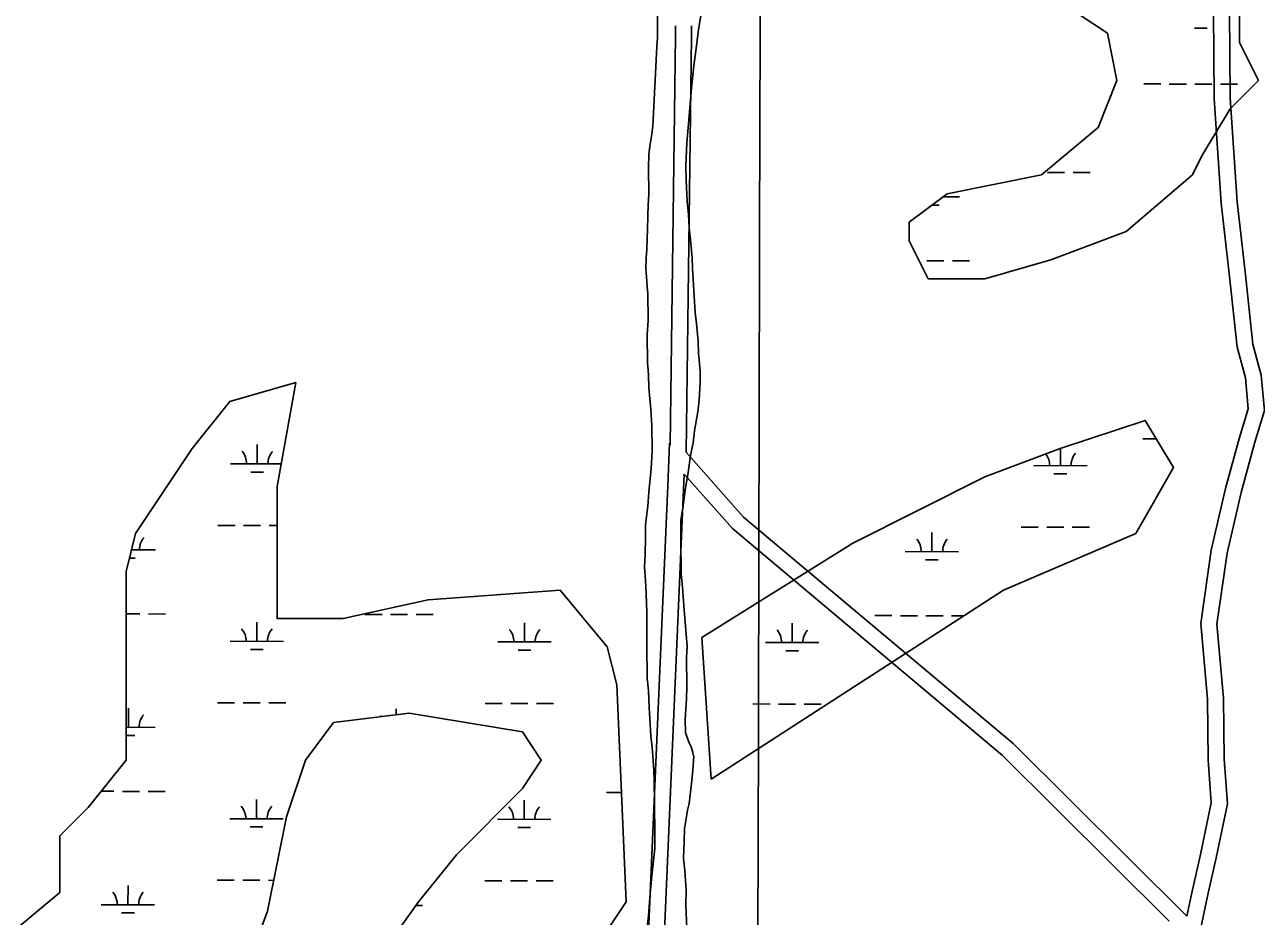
# Model space of a CAD drawing. Extents: x 3180038 to 3217926, y 922069 to 947485.
# Drawn here: x 3195944 to 3198253, y 929755 to 931427 of the extents above; entities that cross this region are included whole.
import ezdxf

# ---------------------------------------------------------------- set-up
doc = ezdxf.new("R2010")
doc.units = 0
for name, color, linetype in [('V-GRID-MAJR', 7, 'Continuous'), ('V-ROAD-CNTR', 7, 'Continuous'), ('V-SITE-VEGE', 7, 'Continuous'), ('V-WETL-SWMP', 7, 'Continuous')]:
    doc.layers.add(name, color=color, linetype=linetype)

msp = doc.modelspace()

# ---------------------------------------------------------------- linework, layer by layer
at = {"layer": 'V-GRID-MAJR'}
msp.add_spline([(3197313.6, 927489.3), (3197327.7, 933549), (3197341.9, 939612.1), (3197356, 945675.2), (3197356, 945678.5)], degree=3, dxfattribs=at)
at = {"layer": 'V-ROAD-CNTR'}
for points in [[(3198152.1, 932007.9), (3198154, 931975.7), (3198160.8, 931875.6), (3198159.9, 931738.3), (3198172.4, 931533.8), (3198174.2, 931288.6), (3198187.7, 931092.2), (3198203.3, 930955.1), (3198217.4, 930822.6), (3198233.1, 930764.8), (3198238.3, 930706.8), (3198221.9, 930653), (3198195.7, 930557.3), (3198168.9, 930441.9), (3198149.1, 930304.1), (3198161.9, 930162.7), (3198163.3, 930048.7), (3198168.8, 929968.4), (3198148.8, 929871.3), (3198132.2, 929799.4), (3198123, 929755.7)], [(3198182, 932011.2), (3198183.9, 931977.6), (3198190.8, 931876.6), (3198189.9, 931739.2), (3198202.4, 931534.8), (3198204.2, 931289.7), (3198217.6, 931095), (3198233.1, 930958.4), (3198247, 930828.1), (3198262.7, 930770.1), (3198268.7, 930703.7), (3198250.7, 930644.6), (3198224.8, 930550), (3198198.5, 930436.3), (3198179.3, 930303.3), (3198191.9, 930164.3), (3198193.3, 930049.9), (3198199, 929966.4), (3198178.1, 929864.9), (3198161.5, 929792.9), (3198148.4, 929730.5)], [(3197164.5, 931425), (3197164.6, 931405.7), (3197154.4, 930638.5)], [(3197194.5, 931425.1), (3197194.6, 931405.6), (3197184.2, 930625.8)], [(3197153.2, 930642.6), (3197149.8, 930562.8)], [(3197184.2, 930625.8), (3197292, 930504), (3197797.3, 930079.5), (3198123, 929755.7)], [(3197180.7, 930584.5), (3197112.3, 929001.9)], [(3197180.7, 930584.5), (3197271, 930482.5), (3197777, 930057.3), (3198090, 929746.2)], [(3197149.8, 930562.8), (3197082.4, 929004.5)]]:
    msp.add_lwpolyline(points, dxfattribs=at)
at = {"layer": 'V-SITE-VEGE'}
for p, q in [((3197130.5, 931403.3), (3197130.5, 931458.7)), ((3197211.6, 931444.4), (3197207.5, 931417.4)), ((3197207.5, 931417.4), (3197202.2, 931378)), ((3197121.6, 931237), (3197129.2, 931385.8)), ((3197129.2, 931385.8), (3197130.5, 931403.3)), ((3197202.2, 931378), (3197198.9, 931350.2)), ((3197198.9, 931350.2), (3197194.3, 931307.9)), ((3197194.3, 931307.9), (3197188, 931234.2)), ((3197120.3, 931221.7), (3197121.6, 931237)), ((3197188, 931234.2), (3197185.4, 931205.8)), ((3197116.2, 931199.1), (3197120.3, 931221.7)), ((3197185.4, 931205.8), (3197183.8, 931162)), ((3197113.8, 931159), (3197114.3, 931183.7)), ((3197114.3, 931183.7), (3197116.2, 931199.1)), ((3197114.4, 931110.1), (3197113.8, 931159)), ((3197183.8, 931162), (3197184.1, 931135.8)), ((3197184.1, 931135.8), (3197186, 931095.7)), ((3197113.2, 931089), (3197114.4, 931110.1)), ((3197112.8, 931069.3), (3197113.2, 931089)), ((3197186, 931095.7), (3197188.5, 931071)), ((3197111.6, 931042.3), (3197112.8, 931069.3)), ((3197188.5, 931071), (3197190.3, 931046.2)), ((3197111.1, 931027), (3197111.6, 931042.3)), ((3197190.3, 931046.2), (3197192.8, 931023.7)), ((3197110.6, 931005.2), (3197111.1, 931027)), ((3197192.8, 931023.7), (3197195.4, 930990.2)), ((3197109.4, 930990.6), (3197110.6, 931005.2)), ((3197108.9, 930969.4), (3197109.4, 930990.6)), ((3197109.8, 930954.9), (3197108.9, 930969.4)), ((3197195.4, 930990.2), (3197196.4, 930969.8)), ((3197196.4, 930969.8), (3197198.2, 930939.2)), ((3197111.5, 930935.9), (3197109.8, 930954.9)), ((3197112.4, 930922.8), (3197111.5, 930935.9)), ((3197113, 930873.3), (3197112.4, 930922.8)), ((3197198.2, 930939.2), (3197199.2, 930918.1)), ((3197199.2, 930918.1), (3197201, 930887.5)), ((3197201, 930887.5), (3197203.5, 930867.1)), ((3197111.2, 930845.6), (3197113, 930873.3)), ((3197203.5, 930867.1), (3197206.8, 930833.6)), ((3197111.8, 930793.8), (3197111.2, 930845.6)), ((3197206.8, 930833.6), (3197207.8, 930811.1)), ((3197207.8, 930811.1), (3197210.4, 930778.3)), ((3197113.6, 930770.5), (3197111.8, 930793.8)), ((3197114.6, 930746.5), (3197113.6, 930770.5)), ((3197210.4, 930778.3), (3197210.7, 930756.4)), ((3197118, 930705.7), (3197114.6, 930746.5)), ((3197210.7, 930756.4), (3197208.9, 930722.9)), ((3197208.9, 930722.9), (3197206.3, 930701)), ((3197119.8, 930675.9), (3197118, 930705.7)), ((3197206.3, 930701), (3197200.1, 930665.9)), ((3197120.4, 930628.5), (3197119.8, 930675.9)), ((3197200.1, 930665.9), (3197197.5, 930643.3)), ((3197118.7, 930595), (3197120.4, 930628.5)), ((3197197.5, 930643.3), (3197192.7, 930619.2)), ((3197192.7, 930619.2), (3197187.3, 930583.4)), ((3197114.1, 930550.5), (3197118.7, 930595)), ((3197187.3, 930583.4), (3197183.3, 930558.6)), ((3197183.3, 930558.6), (3197177.9, 930521.4)), ((3197112.3, 930524.2), (3197114.1, 930550.5)), ((3197108.3, 930489.2), (3197112.3, 930524.2)), ((3197177.9, 930521.4), (3197174.5, 930497.3)), ((3197107.9, 930466.6), (3197108.3, 930489.2)), ((3197174.5, 930497.3), (3197174.2, 930462.3)), ((3197107.6, 930433), (3197107.9, 930466.6)), ((3197174.2, 930462.3), (3197175.1, 930397.4)), ((3197106.4, 930410.4), (3197107.6, 930433)), ((3197108.2, 930384.9), (3197106.4, 930410.4)), ((3197175.1, 930397.4), (3197177.6, 930372.7)), ((3197109.2, 930360.9), (3197108.2, 930384.9)), ((3197177.6, 930372.7), (3197180.2, 930337.7)), ((3197110.4, 930325.2), (3197109.2, 930360.9)), ((3197110.7, 930300.4), (3197110.4, 930325.2)), ((3197180.2, 930337.7), (3197186.2, 930261.3)), ((3197110.4, 930263.3), (3197110.7, 930300.4)), ((3197111.2, 930202.1), (3197110.4, 930263.3)), ((3197186.2, 930261.3), (3197185, 930240.9)), ((3197185, 930240.9), (3197185.7, 930185.5)), ((3197113.6, 930178.8), (3197111.2, 930202.1)), ((3197185.7, 930185.5), (3197185.3, 930162.9)), ((3197114.8, 930146.7), (3197113.6, 930178.8)), ((3197185.3, 930162.9), (3197182.8, 930124.3)), ((3197116.5, 930126.3), (3197114.8, 930146.7)), ((3197118.4, 930093.6), (3197116.5, 930126.3)), ((3197182.8, 930124.3), (3197183.1, 930099.5)), ((3197120.8, 930071.7), (3197118.4, 930093.6)), ((3197183.1, 930099.5), (3197189.9, 930080.6)), ((3197123.4, 930039), (3197120.8, 930071.7)), ((3197189.9, 930080.6), (3197193.7, 930073.4)), ((3197193.7, 930073.4), (3197196.7, 930062.5)), ((3197196.7, 930062.5), (3197197.5, 930057.4)), ((3197199, 930056), (3197197.1, 930029)), ((3197197.5, 930057.4), (3197199, 930056)), ((3197124.4, 930014.2), (3197123.4, 930039)), ((3197197.1, 930029), (3197194.5, 930004.2)), ((3197125.7, 929912.2), (3197124.4, 930014.2)), ((3197194.5, 930004.2), (3197189.9, 929966.9)), ((3197187.1, 929954.5), (3197181, 929919.4)), ((3197189.9, 929966.9), (3197187.1, 929954.5)), ((3197125.4, 929882.3), (3197125.7, 929912.2)), ((3197181, 929919.4), (3197180.6, 929896.9)), ((3197180.6, 929896.9), (3197179.5, 929864)), ((3197120.2, 929831.2), (3197125.4, 929882.3)), ((3197179.5, 929864), (3197182, 929841.5)), ((3197182, 929841.5), (3197184.6, 929804.4)), ((3197116.9, 929798.4), (3197120.2, 929831.2)), ((3197113.8, 929756.1), (3197116.9, 929798.4)), ((3197184.6, 929804.4), (3197183.5, 929776.6)), ((3197183.5, 929776.6), (3197185.5, 929732.9)), ((3197110.5, 929730.6), (3197113.8, 929756.1))]:
    msp.add_line(p, q, dxfattribs=at)
at = {"layer": 'V-WETL-SWMP'}
for p, q in [((3198137.2, 931420.5), (3198161.2, 931420.4)), ((3198042.2, 931316), (3198074.2, 931316)), ((3198090.2, 931315.9), (3198122.2, 931315.9)), ((3198138.2, 931315.8), (3198170.2, 931315.7)), ((3198186.2, 931315.7), (3198218.2, 931315.6)), ((3197861.8, 931150.3), (3197893.8, 931150.2)), ((3197909.8, 931150.2), (3197941.8, 931150.1)), ((3197645.1, 931088.9), (3197658.6, 931088.9)), ((3197665.6, 931104.3), (3197696.6, 931104.2)), ((3197635.5, 930984.3), (3197667.5, 930984.2)), ((3197683.5, 930984.2), (3197715.5, 930984.1)), ((3198040.7, 930650.7), (3198065.8, 930650.6)), ((3196380.2, 930603.7), (3196380.3, 930639.7)), ((3197885.9, 930600.3), (3197886, 930632.3)), ((3196330.2, 930603.8), (3196425, 930603.6)), ((3197835.9, 930600.4), (3197935.9, 930600.2)), ((3196368.2, 930588.3), (3196392.2, 930588.2)), ((3197873.9, 930584.9), (3197897.9, 930584.8)), ((3196306.6, 930488.4), (3196338.6, 930488.3)), ((3196354.6, 930488.3), (3196386.6, 930488.2)), ((3196402.6, 930488.2), (3196417.3, 930488.2)), ((3197812.3, 930485), (3197844.3, 930484.9)), ((3197860.3, 930484.9), (3197892.3, 930484.8)), ((3197908.3, 930484.8), (3197940.3, 930484.7)), ((3197645.1, 930439), (3197645.2, 930475)), ((3196144.3, 930442.4), (3196189.4, 930442.3)), ((3197595.1, 930439.1), (3197695.1, 930438.9)), ((3196140.4, 930426.9), (3196151.4, 930426.9)), ((3197633.1, 930423.6), (3197657.1, 930423.5)), ((3196134.2, 930322.3), (3196160.3, 930322.2)), ((3196176.3, 930322.2), (3196208.3, 930322.1)), ((3196379.5, 930271), (3196379.6, 930307)), ((3196582.2, 930321.3), (3196614.2, 930321.2)), ((3196630.2, 930321.2), (3196662.2, 930321.1)), ((3196678.2, 930321.1), (3196710.2, 930321)), ((3196881.4, 930269.9), (3196881.5, 930305.9)), ((3197383.3, 930268.7), (3197383.4, 930304.7)), ((3197538, 930319.1), (3197570, 930319.1)), ((3197586, 930319), (3197618, 930319)), ((3197634, 930318.9), (3197666, 930318.9)), ((3197682, 930318.8), (3197705.4, 930318.8)), ((3196329.5, 930271.1), (3196429.5, 930270.9)), ((3196367.4, 930255.6), (3196391.4, 930255.6)), ((3196831.4, 930270), (3196931.4, 930269.8)), ((3196869.3, 930254.5), (3196893.3, 930254.4)), ((3197333.3, 930268.9), (3197433.3, 930268.6)), ((3197371.3, 930253.3), (3197395.3, 930253.3)), ((3196138.6, 930109.7), (3196138.7, 930145.7)), ((3196305.8, 930155.7), (3196337.8, 930155.7)), ((3196353.8, 930155.6), (3196385.8, 930155.6)), ((3196401.8, 930155.5), (3196433.8, 930155.5)), ((3196640.6, 930133.5), (3196640.6, 930144.6)), ((3196807.7, 930154.6), (3196839.7, 930154.5)), ((3196855.7, 930154.5), (3196887.7, 930154.4)), ((3196903.7, 930154.4), (3196935.7, 930154.3)), ((3197309.6, 930153.5), (3197341.6, 930153.4)), ((3197357.6, 930153.4), (3197389.6, 930153.3)), ((3197405.6, 930153.3), (3197437.6, 930153.2)), ((3196134.2, 930109.7), (3196188.6, 930109.6)), ((3196134.2, 930094.3), (3196150.6, 930094.2)), ((3196087.6, 929989.7), (3196111.5, 929989.7)), ((3196127.5, 929989.6), (3196159.5, 929989.6)), ((3196175.5, 929989.5), (3196207.5, 929989.5)), ((3197035.3, 929987.6), (3197063, 929987.5)), ((3196378.7, 929938.3), (3196378.8, 929974.3)), ((3196880.6, 929937.2), (3196880.7, 929973.2)), ((3196328.7, 929938.4), (3196428.7, 929938.2)), ((3196830.6, 929937.3), (3196930.6, 929937.1)), ((3196366.7, 929922.9), (3196390.7, 929922.9)), ((3196868.6, 929921.8), (3196892.6, 929921.7)), ((3196305.1, 929823.1), (3196337.1, 929823)), ((3196353.1, 929823), (3196385.1, 929822.9)), ((3196401.1, 929822.9), (3196411.2, 929822.8)), ((3196807, 929821.9), (3196839, 929821.9)), ((3196855, 929821.8), (3196887, 929821.8)), ((3196903, 929821.7), (3196935, 929821.6)), ((3196137.9, 929777), (3196138, 929813)), ((3196087.9, 929777.1), (3196187.9, 929776.9)), ((3196678, 929775.8), (3196689.8, 929775.8)), ((3196125.9, 929761.6), (3196149.9, 929761.6))]:
    msp.add_line(p, q, dxfattribs=at)
for points in [[(3198222, 931446.6), (3198222, 931393.5), (3198257.3, 931322.7), (3198204.3, 931269.6), (3198151.2, 931181), (3198133.5, 931145.6), (3198009.6, 931039.4), (3197868.1, 930986.3), (3197744.2, 930950.9), (3197638.1, 930950.9), (3197602.7, 931021.7), (3197602.7, 931057.1), (3197673.5, 931110.2), (3197850.4, 931145.6), (3197956.6, 931234.1), (3197991.9, 931322.7), (3197974.3, 931411.2), (3197868.1, 931482)], [(3195904.2, 929711.6), (3196010.4, 929800.1), (3196010.4, 929906.4), (3196063.4, 929959.5), (3196134.2, 930048), (3196134.2, 930402.1), (3196151.9, 930472.9), (3196258.1, 930632.2), (3196328.8, 930720.7), (3196452.7, 930756.1), (3196417.3, 930561.4), (3196417.3, 930313.5), (3196541.1, 930313.5), (3196700.4, 930349), (3196948.1, 930366.7), (3197036.5, 930260.4), (3197054.2, 930189.6), (3197071.9, 929782.4), (3197001, 929676.3)], [(3196594.2, 929658.5), (3196682.7, 929782.4), (3196753.5, 929870.9), (3196877.3, 929994.9), (3196912.7, 930048), (3196877.3, 930101.1), (3196665, 930136.5), (3196523.5, 930118.8), (3196470.4, 930048), (3196435, 929941.8), (3196399.6, 929764.7), (3196346.5, 929623.1)]]:
    msp.add_lwpolyline(points, dxfattribs=at)
msp.add_lwpolyline([(3197231.2, 930012.6), (3197213.5, 930278.1), (3197496.6, 930455.2), (3197744.2, 930579.1), (3197885.8, 930632.2), (3198045, 930685.3), (3198098.1, 930596.8), (3198027.3, 930472.9), (3197779.6, 930366.7)], close=True, dxfattribs=at)
for centre, start, end in [((3197701.9, 931104.7), 179.3452, 180.6427), ((3196325, 930604.3), 359.099, 40.6427), ((3196435.5, 930604), 139.099, 180.6427), ((3197941.2, 930600.6), 139.099, 180.6427), ((3197830.7, 930600.9), 359.099, 37.0147), ((3196194.6, 930442.7), 139.099, 180.6427), ((3197589.9, 930439.6), 359.099, 40.6427), ((3197700.4, 930439.3), 139.099, 180.6427), ((3196324.2, 930271.6), 359.099, 40.6427), ((3196434.7, 930271.4), 139.099, 180.6427), ((3196826.1, 930270.5), 359.099, 40.6427), ((3196936.6, 930270.2), 139.099, 180.6427), ((3197328, 930269.3), 359.099, 40.6427), ((3197438.5, 930269.1), 139.099, 180.6427), ((3196193.9, 930110), 139.099, 180.6427), ((3196585.3, 930109.2), 36.426, 40.6427), ((3196323.5, 929938.9), 359.099, 40.6427), ((3196434, 929938.7), 139.099, 180.6427), ((3196825.4, 929937.8), 359.099, 40.6427), ((3196935.9, 929937.6), 139.099, 180.6427), ((3196082.6, 929777.6), 359.099, 40.6427), ((3196193.1, 929777.4), 139.099, 180.6427)]:
    msp.add_arc(centre, 35.2, start, end, dxfattribs=at)

doc.saveas('drawing.dxf')
